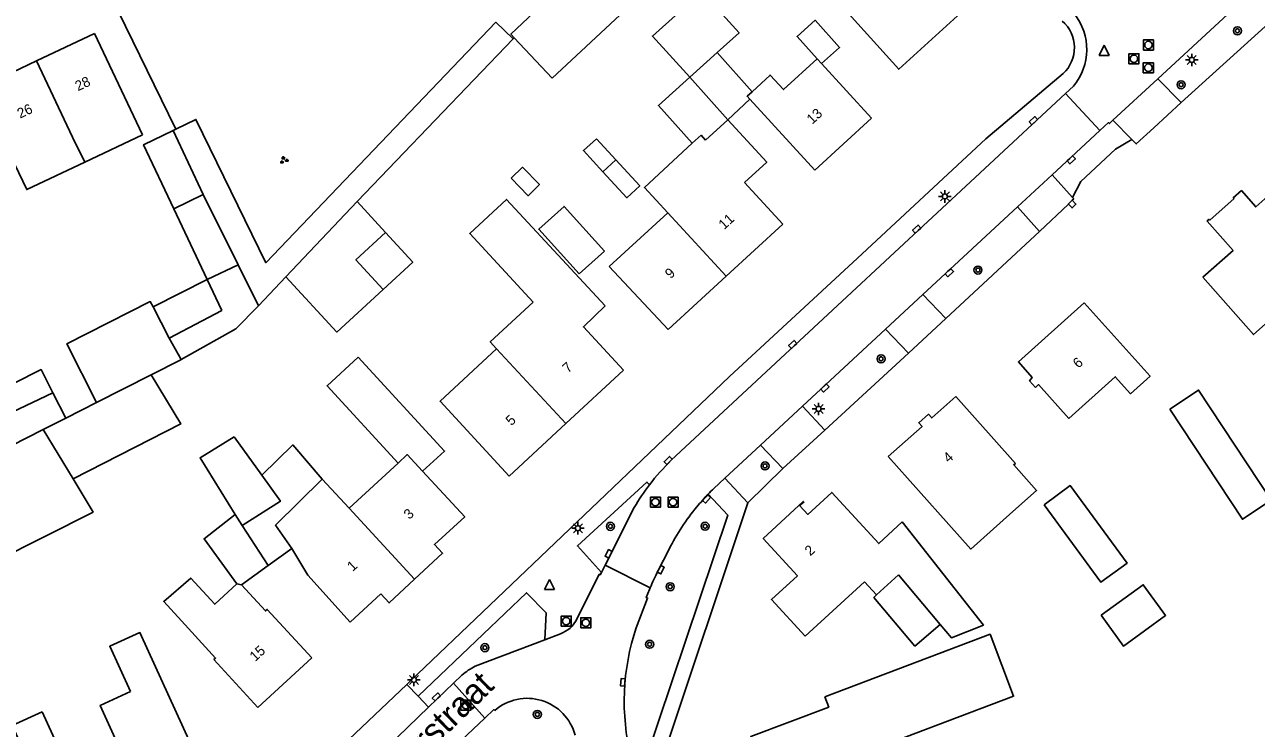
# Model space of a CAD drawing. Extents: x 136000 to 138005, y 398500 to 400500.
# Drawn here: x 137573.7 to 137696.2, y 399263.7 to 399333.7 of the extents above; entities that cross this region are included whole.
import ezdxf

# ---------------------------------------------------------------- set-up
doc = ezdxf.new("R2010")
doc.units = 0
for name, color, linetype in [('gg-afsc-erfafscheiding', 7, 'Continuous'), ('gg-afsc-muur', 7, 'Continuous'), ('gg-anno-huisnummerreeks BGT', 7, 'Continuous'), ('gg-anno-openbare ruimte label', 7, 'Continuous'), ('gg-bbg-bijgebouw', 7, 'Continuous'), ('gg-bbg-gedigitaliseerde bebouwing', 7, 'Continuous'), ('gg-bbg-gedigitaliseerde bijgebouw', 7, 'Continuous'), ('gg-bbg-hoofdgebouw', 7, 'Continuous'), ('gg-bbg-luifel en loopbrug', 7, 'Continuous'), ('gg-bbg-tussenscheiding', 7, 'Continuous'), ('gg-knt-verharding', 7, 'Continuous'), ('gt-grn-groengrens', 7, 'Continuous'), ('gt-grn-weggrens', 7, 'Continuous'), ('gt-symb-boom', 7, 'Continuous'), ('gt-symb-groenvak', 7, 'Continuous'), ('gt-symb-kolk', 7, 'Continuous'), ('gt-symb-lichtmast', 7, 'Continuous'), ('gt-symb-rioolschacht', 7, 'Continuous'), ('gt-symb-waterafsluiter', 7, 'Continuous')]:
    doc.layers.add(name, color=color, linetype=linetype)

# ---------------------------------------------------------------- blocks, each defined once
blk = doc.blocks.new('gt0-BOOM')
at = {"layer": 'gt-symb-boom'}
for radius in [0.4, 0.2]:
    blk.add_circle((0, 0), radius, dxfattribs=at)
blk = doc.blocks.new('gt0-LMAST')
at = {"layer": 'gt-symb-lichtmast'}
for p, q in [((-0.18, 0.17), (-0.45, 0.44)), ((-0.01, 0.25), (-0.01, 0.62)), ((0.17, 0.17), (0.44, 0.44)), ((-0.26, 0), (-0.63, 0)), ((-0.18, -0.18), (-0.45, -0.45)), ((-0.01, -0.25), (-0.01, -0.63)), ((0.44, -0.45), (0.17, -0.18)), ((0.24, 0), (0.62, 0))]:
    blk.add_line(p, q, dxfattribs=at)
blk.add_circle((-0.01, 0), 0.25, dxfattribs=at)
blk = doc.blocks.new('gt0-RS')
at = {"layer": 'gt-symb-rioolschacht'}
blk.add_lwpolyline([(-0.5, -0.5), (0.5, -0.5), (0.5, 0.5), (-0.5, 0.5)], close=True, dxfattribs=at)
blk.add_circle((0, 0), 0.375, dxfattribs=at)
blk = doc.blocks.new('gt0-WAFSL')
at = {"layer": 'gt-symb-waterafsluiter'}
for p, q in [((-0.5, -0.33), (0, 0.67)), ((0, 0.67), (0.5, -0.33)), ((0.5, -0.33), (-0.5, -0.33))]:
    blk.add_line(p, q, dxfattribs=at)
blk = doc.blocks.new('gt0-KOLK')
at = {"layer": 'gt-symb-kolk'}
blk.add_lwpolyline([(0, 0), (0.37, 0), (0.37, 0.4), (-0.38, 0.4), (-0.38, 0), (0, 0)], dxfattribs=at)
blk = doc.blocks.new('gt0-GRVAK')
at = {"layer": 'gt-symb-groenvak'}
for p, q in [((-0.11, 0.19), (-0.23, 0.24)), ((-0.18, 0.15), (0.09, 0.15)), ((-0.09, 0.21), (-0.16, 0.32)), ((-0.05, 0.21), (-0.05, 0.39)), ((0, 0.21), (0.06, 0.32)), ((0.01, 0.19), (0.13, 0.24)), ((0.26, -0.05), (0.2, 0.06)), ((0.3, -0.05), (0.3, 0.13)), ((0.35, -0.05), (0.41, 0.06)), ((-0.24, -0.23), (-0.36, -0.18)), ((-0.32, -0.26), (-0.05, -0.26)), ((-0.23, -0.21), (-0.29, -0.1)), ((-0.18, -0.2), (-0.18, -0.02)), ((-0.14, -0.21), (-0.07, -0.1)), ((-0.12, -0.23), (0, -0.18)), ((0.24, -0.07), (0.12, -0.02)), ((0.17, -0.11), (0.44, -0.11)), ((0.37, -0.07), (0.49, -0.02))]:
    blk.add_line(p, q, dxfattribs=at)

msp = doc.modelspace()

# ---------------------------------------------------------------- linework, layer by layer
at = {"layer": 'gg-afsc-erfafscheiding'}
for p, q in [((137588.71, 399323.36), (137581.25, 399338.59)), ((137622.24, 399332.32), (137606.73, 399316.14)), ((137622.24, 399332.32), (137622.35, 399332.44)), ((137588.42, 399323.21), (137588.71, 399323.36)), ((137599.65, 399308.67), (137596.93, 399305.77))]:
    msp.add_line(p, q, dxfattribs=at)
at = {"layer": 'gg-afsc-muur'}
for points in [[(137677.49, 399315.88), (137677.46, 399315.9), (137677.85, 399316.28)], [(137677.85, 399316.28), (137678.22, 399315.89), (137677.83, 399315.51), (137677.49, 399315.88)]]:
    msp.add_lwpolyline(points, dxfattribs=at)
at = {"layer": 'gg-bbg-bijgebouw'}
for p, q in [((137591.42, 399316.85), (137588.42, 399323.21)), ((137606.73, 399316.14), (137599.65, 399308.67)), ((137628.81, 399308.94), (137631.33, 399311.22))]:
    msp.add_line(p, q, dxfattribs=at)
for points in [[(137588.49, 399315.43), (137585.49, 399321.79), (137588.42, 399323.21)], [(137606.82, 399300.67), (137615.42, 399291.32), (137613.23, 399289.33)]]:
    msp.add_lwpolyline(points, dxfattribs=at)
at = {"layer": 'gg-bbg-gedigitaliseerde bebouwing'}
for p, q in [((137652.92, 399329.87), (137657.89, 399324.44)), ((137652.26, 399319.28), (137645.8, 399326.32)), ((137641.38, 399322.26), (137643.59, 399324.29)), ((137579.63, 399320.06), (137585.37, 399322.77)), ((137649.06, 399313.91), (137645.26, 399318.05)), ((137631.81, 399309.69), (137637.62, 399315.03)), ((137659.55, 399290.77), (137665.56, 399284.03)), ((137610.8, 399290.13), (137605.93, 399285.65)), ((137605.93, 399285.65), (137603.24, 399288.53)), ((137595.29, 399283.93), (137597.89, 399279.93)), ((137651.29, 399272.91), (137657.18, 399278.33)), ((137658.39, 399277.01), (137657.18, 399278.33)), ((137660.56, 399279), (137658.39, 399277.01)), ((137660.56, 399279), (137664.73, 399274.07))]:
    msp.add_line(p, q, dxfattribs=at)
for points in [[(137646, 399327.07), (137647.8, 399328.72), (137649.12, 399327.29), (137652.47, 399330.36)], [(137645.8, 399326.32), (137645.51, 399326.62), (137646, 399327.07)], [(137645.26, 399318.05), (137647.47, 399320.08), (137643.59, 399324.29)], [(137641.38, 399322.26), (137640.94, 399322.74), (137640.06, 399321.94)], [(137640.06, 399321.94), (137635.3, 399317.56), (137637.62, 399315.03)], [(137579.63, 399320.06), (137573.86, 399317.33), (137572.68, 399319.82)], [(137631.4, 399305.76), (137621.59, 399316.36), (137617.92, 399312.96), (137624.24, 399306.13)], [(137690.83, 399308.61), (137695.89, 399302.92), (137699.13, 399305.8), (137698, 399307.08), (137705.42, 399313.67), (137707.79, 399310.97), (137712.23, 399314.85)], [(137624.24, 399306.13), (137619.96, 399302.18), (137620.6, 399301.49)], [(137674.18, 399297.65), (137674.5, 399297.94), (137677.52, 399294.58), (137682.13, 399298.72), (137683.65, 399297.03), (137685.6, 399298.78), (137679.03, 399306.07)], [(137620.6, 399301.49), (137614.97, 399296.28), (137621.86, 399288.84)], [(137671.95, 399285.32), (137674.3, 399287.41), (137672.04, 399289.96), (137672.2, 399290.1), (137666.26, 399296.75)], [(137603.24, 399288.53), (137598.6, 399283.94), (137600.24, 399281.62)], [(137594.77, 399278.12), (137591.5, 399282.61), (137594.58, 399285.03)], [(137664.73, 399274.07), (137665.85, 399272.74), (137669.01, 399274.01), (137660.93, 399284.28)], [(137671.95, 399285.32), (137667.76, 399281.57), (137665.56, 399284.03)], [(137589.95, 399273.69), (137587.49, 399276.37), (137590.18, 399278.69), (137592.56, 399276.09), (137594.77, 399278.12)], [(137596.85, 399265.83), (137592.48, 399270.59), (137592.65, 399270.74), (137589.95, 399273.69)], [(137648.89, 399254.96), (137656.81, 399257.95), (137655.74, 399260.78), (137672.01, 399266.94), (137669.68, 399273.1), (137653.24, 399266.88)], [(137576.27, 399247.62), (137571.93, 399257.17), (137574.93, 399258.54), (137572.43, 399264.04), (137575.41, 399265.39)]]:
    msp.add_lwpolyline(points, dxfattribs=at)
at = {"layer": 'gg-bbg-gedigitaliseerde bijgebouw'}
for p, q in [((137626.11, 399328.41), (137622.35, 399332.44)), ((137639.81, 399328.51), (137642.52, 399330.96)), ((137630.52, 399322.4), (137632.46, 399320.29)), ((137594.91, 399309.84), (137591.42, 399316.85)), ((137606.73, 399316.14), (137609.56, 399313.06)), ((137588.49, 399315.43), (137591.82, 399308.38)), ((137596.93, 399305.77), (137594.91, 399309.84)), ((137591.82, 399308.38), (137593.26, 399305.31)), ((137586.43, 399305.67), (137588.03, 399302.55)), ((137593.26, 399305.31), (137588.03, 399302.55)), ((137571.05, 399294.55), (137576.47, 399297.11)), ((137576.47, 399297.11), (137577.74, 399294.59)), ((137580.8, 399296.16), (137577.74, 399294.59)), ((137597.24, 399288.93), (137594.5, 399292.75))]:
    msp.add_line(p, q, dxfattribs=at)
for points in [[(137622.35, 399332.44), (137622.02, 399332.8), (137629.37, 399339.76)], [(137641.01, 399337.05), (137636.1, 399332.61), (137639.81, 399328.51)], [(137632.1, 399336.6), (137633.34, 399335.15), (137626.11, 399328.41)], [(137642.52, 399330.96), (137644.72, 399332.94), (137642.74, 399335.13)], [(137652.47, 399330.36), (137650.49, 399332.56), (137652.29, 399334.18), (137654.71, 399331.48), (137652.92, 399329.87)], [(137631.17, 399319.1), (137629.23, 399321.22), (137630.52, 399322.4)], [(137632.46, 399320.29), (137634.83, 399317.71), (137633.55, 399316.52), (137631.17, 399319.1)], [(137622.05, 399318.46), (137623.18, 399319.56), (137624.86, 399317.83), (137623.73, 399316.73), (137622.05, 399318.46)], [(137628.81, 399308.94), (137624.79, 399313.39), (137627.31, 399315.67), (137631.33, 399311.22)], [(137609.32, 399307.41), (137606.61, 399310.35), (137609.56, 399313.06)], [(137609.32, 399307.41), (137604.7, 399303.17), (137599.65, 399308.67)], [(137580.8, 399296.16), (137577.85, 399301.98), (137586.15, 399306.2), (137586.43, 399305.67)], [(137589.23, 399300.43), (137594.67, 399303.48), (137596.93, 399305.77)], [(137586.24, 399298.91), (137589.2, 399300.41), (137589.23, 399300.43)], [(137610.8, 399290.13), (137603.73, 399297.83), (137606.82, 399300.67)], [(137586.24, 399298.91), (137589.19, 399294.02), (137578.47, 399288.56)], [(137687.55, 399295.5), (137690.41, 399297.39), (137697.63, 399286.43), (137694.77, 399284.55), (137687.55, 399295.5)], [(137594.58, 399285.03), (137591.11, 399290.66), (137594.5, 399292.75)], [(137570.75, 399280.38), (137580.47, 399285.25), (137578.47, 399288.56)], [(137595.29, 399283.93), (137599.1, 399286.34), (137597.24, 399288.93)], [(137675.05, 399285.98), (137677.65, 399287.89), (137683.3, 399280.19), (137680.7, 399278.28), (137675.05, 399285.98)], [(137680.72, 399274.99), (137682.94, 399271.93), (137687.13, 399274.97), (137684.92, 399278.03), (137680.72, 399274.99)]]:
    msp.add_lwpolyline(points, dxfattribs=at)
at = {"layer": 'gg-bbg-hoofdgebouw'}
for p, q in [((137574.85, 399330.14), (137580.59, 399332.86)), ((137580.59, 399332.86), (137585.37, 399322.77)), ((137569.1, 399327.42), (137574.85, 399330.14)), ((137657.89, 399324.44), (137652.26, 399319.28)), ((137649.06, 399313.91), (137643.42, 399308.72)), ((137637.66, 399303.43), (137631.81, 399309.69)), ((137643.42, 399308.72), (137637.66, 399303.43)), ((137627.49, 399294.06), (137633.23, 399299.37)), ((137621.86, 399288.84), (137627.49, 399294.06)), ((137597.89, 399279.93), (137595.23, 399278.03)), ((137609.1, 399277.13), (137606.03, 399274.3)), ((137602.21, 399270.75), (137596.85, 399265.83))]:
    msp.add_line(p, q, dxfattribs=at)
for points in [[(137666.44, 399334.61), (137660.59, 399329.31), (137653.09, 399337.66), (137656.18, 399340.42)], [(137690.83, 399308.61), (137693.84, 399311.28), (137691.26, 399314.21), (137691.45, 399314.38), (137691.52, 399314.3), (137693.94, 399316.44), (137693.86, 399316.52), (137694.67, 399317.23), (137696.1, 399315.61), (137703.57, 399322.25), (137708.05, 399317.16), (137709.26, 399318.22), (137712.23, 399314.85)], [(137633.23, 399299.37), (137629.23, 399303.68), (137631.4, 399305.76)], [(137679.03, 399306.07), (137672.49, 399300.19), (137673.86, 399298.66), (137673.6, 399298.31), (137674.18, 399297.65)], [(137666.26, 399296.75), (137663.87, 399294.62), (137663.54, 399294.99), (137662.58, 399294.14), (137662.92, 399293.77), (137659.55, 399290.77)], [(137613.23, 399289.33), (137617.43, 399284.79), (137614.42, 399282.02), (137615.23, 399281.16), (137612.43, 399278.57)], [(137660.93, 399284.28), (137658.6, 399282.13), (137653.93, 399287.21), (137651.55, 399285.02), (137650.77, 399285.87), (137651.17, 399286.24), (137651.1, 399286.31), (137647.11, 399282.64), (137650.51, 399278.93), (137647.93, 399276.56), (137651.29, 399272.91)], [(137606.03, 399274.3), (137601.81, 399278.98), (137600.24, 399281.62)], [(137595.23, 399278.03), (137597.61, 399275.42), (137597.78, 399275.57), (137602.21, 399270.75)], [(137612.43, 399278.57), (137609.9, 399276.22), (137609.1, 399277.13)], [(137584.18, 399267.4), (137581.17, 399266.02), (137585.52, 399256.47), (137591.53, 399259.2), (137585.13, 399273.27), (137582.13, 399271.91), (137584.18, 399267.4)], [(137648.89, 399254.96), (137645.88, 399262.92), (137653.63, 399265.86), (137653.24, 399266.88)], [(137575.41, 399265.39), (137582.27, 399250.35), (137576.27, 399247.62)]]:
    msp.add_lwpolyline(points, dxfattribs=at)
at = {"layer": 'gg-bbg-luifel en loopbrug'}
for p, q in [((137646, 399327.07), (137642.52, 399330.96)), ((137643.59, 399324.29), (137639.81, 399328.51)), ((137643.59, 399324.29), (137645.8, 399326.32)), ((137591.82, 399308.38), (137586.43, 399305.67)), ((137600.24, 399281.62), (137597.89, 399279.93))]:
    msp.add_line(p, q, dxfattribs=at)
for points in [[(137640.06, 399321.94), (137636.69, 399325.69), (137639.81, 399328.51)], [(137609.56, 399313.06), (137612.26, 399310.11), (137609.32, 399307.41)], [(137576.47, 399297.11), (137575.3, 399299.43), (137569.95, 399296.75), (137571.05, 399294.55)], [(137597.24, 399288.93), (137600.32, 399291.94), (137603.24, 399288.53)], [(137658.39, 399277.01), (137658.12, 399276.76), (137662.2, 399271.93), (137664.73, 399274.07)]]:
    msp.add_lwpolyline(points, dxfattribs=at)
at = {"layer": 'gg-bbg-tussenscheiding'}
for p, q in [((137574.85, 399330.14), (137578.43, 399322.55)), ((137652.47, 399330.36), (137652.92, 399329.87)), ((137578.43, 399322.55), (137579.63, 399320.06)), ((137631.17, 399319.1), (137632.46, 399320.29)), ((137591.42, 399316.85), (137588.49, 399315.43)), ((137637.62, 399315.03), (137643.42, 399308.72)), ((137591.82, 399308.38), (137594.91, 399309.84)), ((137588.03, 399302.55), (137589.23, 399300.43)), ((137620.6, 399301.49), (137627.49, 399294.06)), ((137580.8, 399296.16), (137586.24, 399298.91)), ((137577.74, 399294.59), (137575.51, 399293.46)), ((137575.51, 399293.46), (137572.32, 399291.86)), ((137578.47, 399288.56), (137575.51, 399293.46)), ((137605.93, 399285.65), (137612.43, 399278.57)), ((137594.58, 399285.03), (137595.29, 399283.93)), ((137595.23, 399278.03), (137594.77, 399278.12))]:
    msp.add_line(p, q, dxfattribs=at)
msp.add_lwpolyline([(137613.23, 399289.33), (137611.71, 399290.98), (137610.8, 399290.13)], dxfattribs=at)
at = {"layer": 'gg-knt-verharding'}
for p, q in [((137681.89, 399324.23), (137686.37, 399328.36)), ((137686.37, 399328.36), (137688.67, 399325.99)), ((137677.18, 399326.9), (137677.96, 399327.62)), ((137637.97, 399290.41), (137677.18, 399326.9)), ((137680.6, 399323.21), (137677.18, 399326.9)), ((137681.89, 399324.23), (137683.78, 399322.31)), ((137675.84, 399318.8), (137680.6, 399323.21)), ((137672.4, 399315.61), (137675.84, 399318.8)), ((137675.84, 399318.8), (137677.88, 399316.55)), ((137662.99, 399306.89), (137672.4, 399315.61)), ((137672.4, 399315.61), (137674.61, 399313.18)), ((137674.61, 399313.18), (137677.49, 399315.88)), ((137659.28, 399303.45), (137662.99, 399306.89)), ((137665.28, 399304.5), (137662.99, 399306.89)), ((137661.56, 399301.05), (137665.28, 399304.5)), ((137659.28, 399303.45), (137651.02, 399295.8)), ((137659.28, 399303.45), (137661.56, 399301.05)), ((137646.84, 399291.92), (137651.02, 399295.8)), ((137651.02, 399295.8), (137653.23, 399293.42)), ((137649.05, 399289.58), (137653.23, 399293.42)), ((137643.3, 399288.64), (137646.84, 399291.92)), ((137646.84, 399291.92), (137649.05, 399289.58)), ((137642.19, 399287.61), (137643.3, 399288.64)), ((137643.3, 399288.64), (137645.57, 399286.16)), ((137631.39, 399279.97), (137634.28, 399285.71)), ((137645.57, 399286.16), (137636.74, 399259.68)), ((137636.63, 399279.37), (137637.75, 399281.58)), ((137631.04, 399279.26), (137631.39, 399279.97)), ((137631.39, 399279.97), (137635.87, 399277.71)), ((137625.38, 399272.56), (137626.95, 399273.15)), ((137618.48, 399269.92), (137625.38, 399272.56)), ((137613.83, 399265.85), (137616.3, 399268.23)), ((137616.3, 399268.23), (137617.15, 399269.04)), ((137619.43, 399264.77), (137616.3, 399268.23)), ((137611.67, 399268.12), (137605.91, 399262.62)), ((137609.76, 399261.92), (137613.83, 399265.85)), ((137613.83, 399265.85), (137612.8, 399266.94)), ((137613.1, 399258.82), (137619.43, 399264.77))]:
    msp.add_line(p, q, dxfattribs=at)
for points in [[(137693.8, 399335.4), (137693.24, 399334.88), (137693.34, 399334.78), (137686.37, 399328.36)], [(137676.95, 399328.87), (137669.25, 399322.4), (137656.48, 399310.53), (137643.76, 399298.75), (137627.86, 399283.55), (137612.01, 399268.45), (137611.67, 399268.12)], [(137688.67, 399325.99), (137685.95, 399323.49), (137684.21, 399321.88), (137683.78, 399322.31)], [(137680.6, 399323.21), (137681.46, 399324.01), (137681.54, 399323.91), (137681.89, 399324.23)], [(137677.85, 399316.28), (137678, 399316.43), (137677.88, 399316.55)], [(137635.81, 399287.98), (137635.55, 399288.24), (137628.64, 399281.89), (137631.04, 399279.26)], [(137636.59, 399255.08), (137635.28, 399260.19), (137643.59, 399284.96), (137641.64, 399287.03)], [(137628.58, 399274.6), (137630.81, 399279.07), (137630.91, 399279.02), (137631.04, 399279.26)], [(137612.8, 399266.94), (137623.58, 399277.24), (137625.53, 399275.22), (137625.38, 399272.56)], [(137635.87, 399277.71), (137635.81, 399277.55), (137635.49, 399276.75), (137635.62, 399276.7), (137634.47, 399273.75)], [(137619.43, 399264.77), (137620.33, 399265.61), (137620.42, 399265.52)]]:
    msp.add_lwpolyline(points, dxfattribs=at)
for centre, radius, start, end in [((137673.59, 399331.28), 5.7, 320.0542, 38.6606), ((137674.51, 399331.45), 3.55, 313.3771, 48.4629), ((137653.63, 399274.33), 22.45, 134.2389, 142.5583), ((137653.69, 399274.3), 22.51, 142.5817, 149.5378), ((137668.34, 399261.96), 36.63, 136.8084, 139.4306), ((137668.86, 399261.6), 37.25, 135.7137, 136.9365), ((137657.88, 399271.36), 22.57, 140.2765, 153.0821), ((137655.28, 399269.88), 20.93, 153.0282, 158.0267), ((137625.91, 399275.97), 3, 290.2258, 332.8625), ((137656.42, 399266.43), 23.13, 161.5567, 193.7529), ((137621.7, 399263.58), 7.11, 116.9649, 129.8367), ((137623.64, 399261.8), 4.93, 14.8911, 130.8743)]:
    msp.add_arc(centre, radius, start, end, dxfattribs=at)
at = {"layer": 'gt-grn-groengrens'}
for p, q in [((137665.28, 399304.5), (137674.61, 399313.18)), ((137653.23, 399293.42), (137661.56, 399301.05)), ((137645.57, 399286.16), (137649.05, 399289.58))]:
    msp.add_line(p, q, dxfattribs=at)
for points in [[(137688.67, 399325.99), (137699.12, 399335.45), (137703.24, 399339.52), (137709.73, 399345.7), (137711.3, 399347.13)], [(137622.24, 399332.32), (137620.51, 399333.98), (137597.66, 399310.06), (137590.69, 399324.32), (137588.71, 399323.36)], [(137683.78, 399322.31), (137682.15, 399321.35), (137678.72, 399318.13), (137677.88, 399316.55)]]:
    msp.add_lwpolyline(points, dxfattribs=at)
at = {"layer": 'gt-grn-weggrens'}
msp.add_line((137612.8, 399266.94), (137611.67, 399268.12), dxfattribs=at)

# ---------------------------------------------------------------- block references
at = {"layer": 'gt-symb-boom'}
for p in [(137694.28, 399333.13), (137688.68, 399327.77), (137668.47, 399309.33), (137658.84, 399300.5), (137647.3, 399289.85), (137631.92, 399283.84), (137641.34, 399283.85), (137637.86, 399277.83), (137619.43, 399271.77), (137635.82, 399272.11), (137624.65, 399265.13)]:
    msp.add_blockref('gt0-BOOM', p, dxfattribs=at)
at = {"layer": 'gt-symb-groenvak'}
msp.add_blockref('gt0-GRVAK', (137599.43, 399320.26), dxfattribs=at)
at = {"layer": 'gt-symb-kolk'}
for p, rotation in [((137674.12, 399324.05), 42.933816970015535), ((137677.61, 399320.44), -137.18022950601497), ((137662.52, 399313.26), 42.933816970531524), ((137665.49, 399309.21), -137.18022950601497), ((137650.19, 399301.78), 42.933816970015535), ((137653.11, 399297.74), -137.1802295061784), ((137637.81, 399290.25), 44.537809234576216), ((137641.33, 399286.7), -131.92842669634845), ((137631.92, 399281.02), 63.18230765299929), ((137636.75, 399279.61), -117.01618972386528), ((137633.36, 399268.31), 85.40323289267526), ((137614.75, 399266.73), 43.630367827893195)]:
    msp.add_blockref('gt0-KOLK', p, dxfattribs=dict(at, rotation=rotation))
at = {"layer": 'gt-symb-lichtmast'}
for p in [(137689.74, 399330.23), (137665.19, 399316.66), (137652.63, 399295.52), (137628.7, 399283.65), (137612.38, 399268.57)]:
    msp.add_blockref('gt0-LMAST', p, dxfattribs=at)
at = {"layer": 'gt-symb-rioolschacht'}
for p in [(137685.43, 399331.72), (137683.98, 399330.35), (137685.42, 399329.46), (137636.39, 399286.24), (137638.15, 399286.24), (137627.52, 399274.41), (137629.47, 399274.24), (137617.54, 399266.06)]:
    msp.add_blockref('gt0-RS', p, dxfattribs=at)
at = {"layer": 'gt-symb-waterafsluiter'}
for p in [(137681.02, 399331.02), (137625.85, 399277.88)]:
    msp.add_blockref('gt0-WAFSL', p, dxfattribs=at)

# ---------------------------------------------------------------- texts
at = {"layer": 'gg-anno-huisnummerreeks BGT'}
for s, rotation, p in [('28', 25.3, (137578.96, 399327.11)), ('26', 25.3, (137573.21, 399324.39)), ('13', 42.5, (137651.99, 399323.78)), ('11', 42.6, (137643.23, 399313.3)), ('9', 42.6, (137637.9, 399308.41)), ('7', 42.8, (137627.71, 399299.03)), ('6', 42, (137678.46, 399299.51)), ('5', 42.8, (137622.06, 399293.79)), ('4', 41.7, (137665.56, 399290.1)), ('3', 42.7, (137611.92, 399284.47)), ('2', 42.6, (137651.8, 399280.84)), ('1', 42.6, (137606.29, 399279.3)), ('15', 42.5, (137596.59, 399270.34))]:
    msp.add_text(s, height=1, rotation=rotation, dxfattribs=at).set_placement(p)
at = {"layer": 'gg-anno-openbare ruimte label'}
msp.add_text('Heiakkerstraat', height=2.5, rotation=44.2, dxfattribs=at).set_placement((137605.04, 399252.79))

doc.saveas('drawing.dxf')
